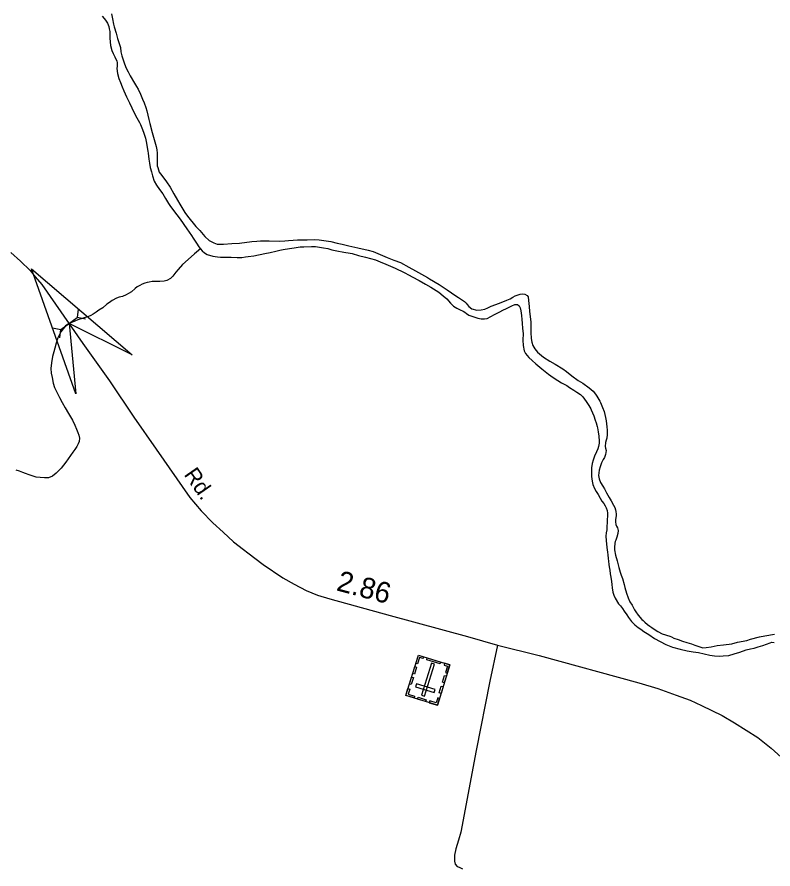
# Model space of a CAD drawing. Extents: x 2220236 to 2384410, y 720751 to 894131.
# Drawn here: x 2288886 to 2293450, y 859442 to 864584 of the extents above; entities that cross this region are included whole.
import ezdxf

# ---------------------------------------------------------------- set-up
doc = ezdxf.new("R2010")
doc.units = 0
for name, color, linetype in [('Exist Cultural Cemetery CELL', 7, 'Continuous'), ('Exist Hydrographic Creek Single Shore', 7, 'Continuous'), ('Exist Hydrographic Misc Water Feature', 7, 'Continuous'), ('Exist Road Non-System Type 51', 7, 'Continuous'), ('Exist Road Secondary Mileage Hundredths English Label', 7, 'Continuous'), ('Exist Road Secondary Structure Culvert Attributed CELL', 7, 'Continuous'), ('Exist Road Secondary Structure Culvert CELL', 7, 'Continuous'), ('Exist Road Secondary Type 51 Attributed', 7, 'Continuous'), ('Exist Road Secondary Type 51 Label', 7, 'Continuous')]:
    doc.layers.add(name, color=color, linetype=linetype)

msp = doc.modelspace()

# ---------------------------------------------------------------- linework, layer by layer
at = {"layer": 'Exist Cultural Cemetery CELL'}
for points in [[(2291424, 860430), (2291233.9, 860488.8), (2291309.1, 860732.1), (2291499.3, 860673.2)], [(2291340.8, 860722.3), (2291337.4, 860711.3), (2291316.4, 860717.8), (2291304.4, 860679.2), (2291293.8, 860682.5), (2291309.1, 860732.1)], [(2291328.6, 860490.2), (2291346.4, 860484.7), (2291406.3, 860678.4), (2291388.5, 860683.9)], [(2291441, 860679.2), (2291360, 860704.3), (2291363.3, 860715.2), (2291444.4, 860690.1)], [(2291467.7, 860682.9), (2291464.3, 860672), (2291485.3, 860665.5), (2291473.4, 860626.9), (2291484, 860623.6), (2291499.4, 860673.1)], [(2291298.6, 860659.7), (2291285.8, 860618.3), (2291274.9, 860621.7), (2291287.7, 860663)], [(2291279.1, 860596.7), (2291266.3, 860555.3), (2291255.4, 860558.7), (2291268.2, 860600.1)], [(2291478.7, 860606.4), (2291465.9, 860565), (2291455, 860568.4), (2291467.8, 860609.8)], [(2291246.6, 860530.3), (2291257.4, 860526.9), (2291247.9, 860496.1), (2291286.7, 860484.2), (2291283.4, 860473.5), (2291233.8, 860488.9)], [(2291405.2, 860507), (2291410.7, 860524.9), (2291298.2, 860559.7), (2291292.7, 860541.8)], [(2291458.8, 860542.2), (2291446, 860500.8), (2291435.1, 860504.2), (2291447.9, 860545.5)], [(2291353.3, 860451.9), (2291303.8, 860467.2), (2291307.2, 860478.1), (2291356.7, 860462.8)], [(2291436.9, 860471.3), (2291426, 860474.7), (2291416.5, 860443.9), (2291377.8, 860455.9), (2291374.5, 860445.3), (2291424, 860430)]]:
    msp.add_lwpolyline(points, close=True, dxfattribs=at)
at = {"layer": 'Exist Hydrographic Creek Single Shore'}
for points in [[(2289401.2, 864589.1), (2289413.1, 864575.7), (2289419.4, 864565.7), (2289431.5, 864545.8), (2289439.6, 864525.9), (2289443.2, 864512.1), (2289445.8, 864495.6), (2289446.7, 864456.9), (2289450.7, 864411.9), (2289458.9, 864382.2), (2289467, 864364), (2289473.4, 864352.4), (2289477.5, 864344.1), (2289489.4, 864318.3), (2289491.5, 864308.4), (2289490.1, 864288.1), (2289489.7, 864272.3), (2289492.1, 864242.1)], [(2289492.1, 864242.1), (2289500.3, 864212.4), (2289510.3, 864188.3), (2289520.3, 864162.8), (2289531.2, 864138.6), (2289547.2, 864101.6), (2289565.8, 864065.1), (2289579.3, 864035.3), (2289602.3, 863989.6), (2289625, 863947.4), (2289630.7, 863935.8), (2289643.1, 863905.1), (2289651.6, 863883.6), (2289661.7, 863851.6), (2289667.7, 863821.9), (2289672, 863795.6), (2289676.5, 863774.2), (2289678.5, 863761.7), (2289682.7, 863725.5), (2289685.5, 863700.8), (2289690.8, 863674.5), (2289697.5, 863649.7), (2289703.6, 863626), (2289714, 863592), (2289728, 863568.1), (2289746.5, 863542.1), (2289766.6, 863516.5), (2289782.7, 863488.9), (2289801.1, 863459), (2289813.6, 863440.7), (2289851.8, 863389.1), (2289870.3, 863363.4), (2289910.8, 863305.8), (2289938.8, 863264.3), (2289949.3, 863248.6), (2289969.3, 863218.7), (2289983.3, 863196.1), (2289991.6, 863187.1), (2289993.9, 863184.4)], [(2289993.9, 863184.4), (2289957.8, 863154), (2289919.4, 863119.7), (2289885.9, 863089.2), (2289859.1, 863060.3), (2289845.6, 863044.1), (2289826.4, 863019), (2289813.7, 863005.4), (2289791.5, 862993.4), (2289774, 862988.9), (2289747.7, 862987.1), (2289723.1, 862986.7), (2289701.8, 862986.4), (2289683.7, 862984.2), (2289671.8, 862982.2), (2289657.6, 862978.2), (2289641.8, 862972), (2289628.2, 862964), (2289611.9, 862955.5), (2289600.2, 862945.9), (2289576.5, 862925.1), (2289558.6, 862914.6), (2289544.6, 862906.7), (2289522.1, 862897.4), (2289503.7, 862892.2), (2289486.8, 862886.6), (2289460.9, 862872.4), (2289444, 862860.6), (2289429, 862850.1), (2289403.3, 862829.3), (2289379.7, 862813.4), (2289364, 862801.6), (2289345.8, 862791.2), (2289331.2, 862782.6), (2289318.3, 862777), (2289286.2, 862766.2), (2289253.5, 862756.3), (2289234.3, 862747.6), (2289200.1, 862733.6), (2289179.5, 862719), (2289165.8, 862701.4), (2289151, 862683), (2289142.5, 862666.8), (2289133.2, 862647.3), (2289123.3, 862615.4), (2289113.9, 862585.4), (2289107.5, 862562.6), (2289100, 862535.5), (2289094.7, 862497.2), (2289091, 862462.9), (2289091.7, 862433.3), (2289097.4, 862407), (2289103.6, 862373.1), (2289112.2, 862346.7), (2289126.1, 862319.5), (2289142.4, 862287), (2289158.5, 862256.5), (2289176.9, 862225.6), (2289197.5, 862190.1), (2289221.6, 862150.2), (2289236.1, 862120.4), (2289246, 862096.2), (2289254.2, 862076.4), (2289258.4, 862059.9), (2289263, 862041.8), (2289260.9, 862022.1), (2289256, 862008.5), (2289247.2, 861992.2), (2289235.3, 861973.5), (2289222.8, 861957.3), (2289208.3, 861936.3), (2289195.8, 861917.9), (2289181.9, 861897.5), (2289152.3, 861860.4), (2289123.4, 861830.8), (2289100.7, 861812.3), (2289076.3, 861802.9), (2289053, 861801.8), (2289026.4, 861804), (2289001.6, 861807.1), (2288977.8, 861814.2), (2288959.2, 861820.1), (2288936.4, 861828.8), (2288922.1, 861835), (2288900.6, 861842.7), (2288880.1, 861848)], [(2289993.9, 863184.4), (2290003.5, 863172.7), (2290018, 863160.9), (2290033.8, 863150.8), (2290068, 863139.5), (2290095.8, 863135.7), (2290114.2, 863133.7), (2290166, 863134.2), (2290179.8, 863134.6), (2290215.8, 863132.2), (2290243.7, 863132.6), (2290265.7, 863135.4), (2290281.8, 863137.4), (2290315.8, 863143.3), (2290381.6, 863156), (2290415.5, 863162.5), (2290449.5, 863171), (2290473.2, 863177), (2290493.3, 863181.5), (2290531.5, 863187.3), (2290559.5, 863191.6), (2290595, 863195.8), (2290617.3, 863196), (2290664.9, 863198.3), (2290689.2, 863198.8), (2290736.9, 863191.2), (2290763, 863185.8), (2290787.5, 863179.4), (2290817.5, 863172.2), (2290859.3, 863164.1), (2290897.3, 863158.4), (2290909.4, 863156.5), (2290947.5, 863144.9), (2290989.6, 863133.5), (2291049.6, 863118.2), (2291077.9, 863106.1), (2291112, 863092.3), (2291168.3, 863067.5), (2291224.5, 863041.7), (2291254.3, 863026.3), (2291272.5, 863016.1), (2291313.3, 862992.9), (2291352.9, 862970.8), (2291385.3, 862953.1), (2291433.2, 862923.2), (2291459.7, 862901.3), (2291481.6, 862882.2), (2291504, 862856.1), (2291521.3, 862839.4), (2291542.1, 862826.8), (2291562.2, 862816.6), (2291580.4, 862808.6), (2291590.5, 862802.9), (2291600.4, 862794.4), (2291614, 862784.3), (2291656.7, 862769.3), (2291668.7, 862765.8), (2291689, 862762.1), (2291708.7, 862761.7), (2291724.8, 862764), (2291746.7, 862776.6), (2291768.2, 862788.3), (2291800.1, 862805.1), (2291819.6, 862814.5), (2291840.8, 862823.9), (2291854.1, 862830.8), (2291873.3, 862841.3), (2291892.5, 862849.1), (2291907.9, 862847.7), (2291916.9, 862840.3), (2291923.9, 862827.7), (2291928.1, 862809.6), (2291931.1, 862781.7), (2291934.6, 862758), (2291936.7, 862735.6), (2291938.7, 862703.8), (2291941.3, 862674.2), (2291939.5, 862632.3), (2291942.1, 862602), (2291948.4, 862569.8), (2291956.5, 862552.5), (2291976, 862529.2), (2291996.6, 862509.7), (2292018.9, 862490.6), (2292055.3, 862460.9), (2292095.6, 862428.9), (2292123.7, 862408), (2292151.9, 862390), (2292173.9, 862375.8), (2292206, 862358.7), (2292222.2, 862348.6), (2292248.4, 862330.6), (2292266.5, 862318.8), (2292288.6, 862305.2), (2292302.7, 862291.1), (2292322.8, 862263.5), (2292339, 862239.5)], [(2292339, 862239.5), (2292351.4, 862218), (2292353.2, 862213.7), (2292367.6, 862177.3), (2292375.9, 862150.2), (2292382.1, 862133.7), (2292388.5, 862112.2), (2292390.3, 862104), (2292394.7, 862080), (2292398.8, 862053.6), (2292401.1, 862024.1), (2292401.2, 862011.9), (2292397.5, 861992.3), (2292392.9, 861976.7), (2292385.7, 861959.8), (2292372, 861933.8), (2292368.1, 861921.4), (2292364, 861909.4), (2292358.3, 861889.8), (2292354.8, 861862), (2292354.8, 861833.2), (2292355.3, 861809.5), (2292358.1, 861783.2), (2292363.5, 861761.8), (2292373.5, 861738.6), (2292383.6, 861720.4), (2292394.1, 861702.1), (2292406.1, 861679.6), (2292417.2, 861662.3), (2292428.4, 861647.9), (2292436.3, 861634), (2292442.3, 861621.4), (2292448.5, 861605.9), (2292450.8, 861590.1), (2292451, 861570.4), (2292449.3, 861550.1), (2292448.6, 861530.4), (2292447.8, 861511.4), (2292446.1, 861488.5), (2292444, 861470.5), (2292442, 861450.2), (2292442.4, 861424.6), (2292447.1, 861381.9), (2292451.1, 861353.9), (2292452.7, 861336.8), (2292455.6, 861316.1), (2292457.2, 861299), (2292460.1, 861279.3), (2292462.1, 861264.5), (2292464.3, 861244.8), (2292467.7, 861222.4), (2292470.3, 861202.6), (2292474.7, 861176.3), (2292476.9, 861158.2), (2292479.1, 861138.5), (2292483.5, 861112.2), (2292489.4, 861095), (2292497.5, 861076.8), (2292517.8, 861042.6), (2292530.3, 861029.2), (2292542.1, 861013.5), (2292552.3, 860997.6), (2292568.6, 860975.3), (2292578.7, 860959.3), (2292596.9, 860935.3), (2292615.2, 860915.9), (2292637.2, 860900), (2292653.3, 860888.2), (2292671.1, 860875.4), (2292700.9, 860856.1), (2292735.8, 860833.1), (2292769.9, 860815.3), (2292802.3, 860797.2), (2292844.3, 860780), (2292889, 860768.5), (2292932.4, 860758.4), (2292969, 860752.8), (2293000.4, 860747.2), (2293034.3, 860739.3), (2293068.3, 860732), (2293097.7, 860728.1), (2293126.5, 860726.5), (2293148.5, 860727.1), (2293184, 860730.3), (2293216.3, 860739.4), (2293250.3, 860750.2), (2293288, 860764.2), (2293313.7, 860769.5), (2293335.8, 860774), (2293361.5, 860781.7), (2293389.9, 860790.9), (2293433.9, 860807.1), (2293443.8, 860809.5), (2293457.5, 860809.2)]]:
    msp.add_lwpolyline(points, dxfattribs=at)
at = {"layer": 'Exist Hydrographic Misc Water Feature'}
for points in [[(2289456.9, 864603.6), (2289463.2, 864572.4), (2289469.4, 864540.1), (2289473.7, 864524.6), (2289484.4, 864486.6), (2289493.2, 864453.6), (2289502.7, 864424.6), (2289510.1, 864399.2), (2289513.2, 864374.5), (2289519.2, 864350.4), (2289527.2, 864325), (2289535.6, 864300.9), (2289545.9, 864274.5), (2289558.2, 864252.9), (2289570.2, 864229), (2289594.5, 864184.9), (2289607.2, 864164.3), (2289617, 864147.7), (2289631.2, 864117.9), (2289644.3, 864087.1), (2289653.7, 864065.6), (2289663.3, 864038.5), (2289670.1, 864017.7), (2289682.8, 863965.9), (2289688.8, 863940.2), (2289701.5, 863885.8), (2289713.7, 863843.9), (2289726.3, 863802.6), (2289730.5, 863781.9), (2289732.3, 863762.2), (2289732.7, 863717.9), (2289733, 863686.1), (2289735.4, 863674.5), (2289743.4, 863648.1), (2289759.7, 863626.5), (2289788.1, 863588.8), (2289810.4, 863557.2), (2289832.5, 863517.4), (2289855, 863477.6), (2289869.3, 863453.6), (2289887.3, 863423.7), (2289899.7, 863403.8), (2289916, 863382.2), (2289966.5, 863318.8), (2289990.6, 863294.3), (2290021, 863258.6), (2290047.1, 863235.1), (2290075, 863219.8), (2290095.5, 863213.4), (2290133.5, 863213.6), (2290183.1, 863216.5), (2290229.1, 863218.9), (2290303.1, 863229.8), (2290333.3, 863231.4), (2290355.3, 863232), (2290408.8, 863232.5), (2290472.7, 863231.2), (2290502.9, 863232.8), (2290525, 863235.7), (2290552.9, 863237.7), (2290578.8, 863239.5), (2290612.9, 863238.1), (2290636.9, 863238.3), (2290680.9, 863240.6), (2290711, 863239.3), (2290738.8, 863235.5), (2290781, 863228), (2290818.8, 863218.1), (2290848.9, 863212.5), (2290889.3, 863202.8), (2290943.2, 863190.9), (2291005.2, 863177.5), (2291037.2, 863167.6), (2291065.5, 863156.5), (2291121.7, 863132.4), (2291161.7, 863116.8), (2291202.1, 863101.2), (2291252.4, 863073.9), (2291292.3, 863052.4), (2291364.5, 863010.9), (2291376.5, 863003.1)], [(2291376.5, 863003.1), (2291434.8, 862969.1), (2291483, 862936.3), (2291509.3, 862920), (2291523.1, 862909.9), (2291551.6, 862890.6), (2291587.8, 862866.9), (2291597.8, 862856.8), (2291603.9, 862849.2), (2291614.1, 862836.8), (2291632.2, 862823.3), (2291662.2, 862815.1), (2291688.5, 862816.2), (2291710.2, 862820), (2291728.1, 862827.9), (2291748, 862838), (2291798.9, 862857.6), (2291843.5, 862875.3), (2291863.7, 862883.1), (2291879.6, 862892), (2291893.2, 862899.9), (2291911.4, 862907.7), (2291924.6, 862910.7), (2291939.7, 862912), (2291951.2, 862910.2), (2291965.4, 862902.3), (2291971.2, 862894), (2291973.7, 862872.6), (2291977.9, 862836.5), (2291980.2, 862806.2), (2291984.5, 862776.6), (2291988.7, 862742.7), (2291988.8, 862716.5), (2291987.4, 862680.5), (2291989.6, 862642.7), (2291995, 862620.6), (2292001.2, 862600.8), (2292011.6, 862580.9), (2292028.2, 862560.9), (2292064.7, 862531.3), (2292102.9, 862507.5), (2292134.9, 862488.1), (2292181.2, 862459.9), (2292203.5, 862444.1), (2292235.8, 862418.8), (2292273.9, 862389.1), (2292302.1, 862373.1), (2292339.9, 862345.1), (2292364.4, 862325.9), (2292378.1, 862307.6), (2292386.8, 862295.9), (2292404.8, 862264.4), (2292408.9, 862256.1), (2292421.1, 862226.3), (2292430.4, 862203.2), (2292435.6, 862184.1), (2292439.8, 862165.9), (2292443.7, 862146.2), (2292446.2, 862110), (2292448.4, 862090.3), (2292448.5, 862064.1), (2292447.1, 862042.1), (2292443.5, 862029.1), (2292439, 862016.1), (2292437.2, 861990.5), (2292439.2, 861980.6), (2292442.2, 861966.8), (2292439.8, 861942.9), (2292433.8, 861926), (2292425.4, 861913), (2292414.5, 861892.6), (2292406.7, 861869.1), (2292400.7, 861847.9), (2292397.1, 861815.9), (2292401, 861796.1), (2292409.4, 861774), (2292423.7, 861752.3), (2292433.5, 861736.4), (2292445.8, 861712.5), (2292454, 861698.3), (2292461.9, 861682.7), (2292472.3, 861662.8), (2292486.9, 861636.9), (2292494.8, 861623), (2292498.7, 861608.8), (2292500.8, 861598.9), (2292503.1, 861582.4), (2292503.2, 861572.6), (2292499.5, 861550.7), (2292498.6, 861537.6), (2292501.8, 861521.1), (2292505.6, 861511.2), (2292511.9, 861501.2), (2292515.8, 861484.8), (2292514.2, 861466.8), (2292508.4, 861444.6), (2292500.5, 861426.7)], [(2292500.5, 861426.7), (2292496.8, 861418.6), (2292494.6, 861408.8), (2292493, 861380.9), (2292493.1, 861367.2), (2292499.3, 861336.5), (2292509.7, 861301.2), (2292515.8, 861277.1), (2292520, 861260.6), (2292528.3, 861233.6), (2292534.2, 861215.4), (2292540.7, 861195.6), (2292551, 861157.7), (2292555.2, 861139.5), (2292566, 861106.5), (2292575.6, 861077.5), (2292586.6, 861054.3), (2292599.9, 861033.7), (2292606.3, 861022), (2292614.1, 861006.1), (2292622.4, 860993.8), (2292636.4, 860973.9), (2292658.8, 860947.8), (2292666.9, 860940.4), (2292676.8, 860930.4), (2292692, 860917.6), (2292707.2, 860906.8), (2292718.5, 860898.4), (2292739.5, 860884.8), (2292755.7, 860874.6), (2292781.3, 860861.6), (2292827.6, 860845.9), (2292837.7, 860841.8), (2292851.7, 860835.6), (2292877.7, 860826.2), (2292903.7, 860816.4), (2292929.8, 860808.7), (2292957.8, 860800.6), (2292978, 860792.9), (2293008, 860781.5), (2293026.2, 860777.2), (2293046.3, 860777.4), (2293076.2, 860781.7), (2293113.8, 860790.1), (2293151.9, 860794.9), (2293201.9, 860801.4), (2293235.5, 860809.5), (2293291.5, 860821.5), (2293313.6, 860828.6), (2293369.4, 860842.8), (2293401.3, 860848.7), (2293459.2, 860859)]]:
    msp.add_lwpolyline(points, dxfattribs=at)
at = {"layer": 'Exist Road Non-System Type 51'}
msp.add_lwpolyline([(2291787.2, 860792.9), (2291741.3, 860574.7), (2291659.2, 860156.1), (2291566, 859663.3), (2291552.4, 859615.2), (2291534.9, 859563), (2291527.3, 859525), (2291527.6, 859489), (2291531.8, 859471.1), (2291543.9, 859457.2), (2291555.8, 859453.4), (2291576, 859441.6)], dxfattribs=at)
at = {"layer": 'Exist Road Secondary Structure Culvert Attributed CELL'}
msp.add_lwpolyline([(2289240.9, 862309.2), (2288973.3, 863063.1), (2289582, 862544), (2289200.1, 862733.6)], close=True, dxfattribs=at)
at = {"layer": 'Exist Road Secondary Structure Culvert CELL'}
for p, q in [((2289255.5, 862819.6), (2289249, 862769.3)), ((2289151.3, 862698), (2289249, 862769.3)), ((2289298.9, 862760.1), (2289249, 862769.3)), ((2289101.4, 862707.2), (2289151.3, 862698)), ((2289144.8, 862647.6), (2289151.3, 862698))]:
    msp.add_line(p, q, dxfattribs=at)
at = {"layer": 'Exist Road Secondary Type 51 Attributed'}
msp.add_lwpolyline([(2288848.2, 863162.3), (2288906.7, 863110.9), (2288965.3, 863053.5), (2288995.5, 863015.7), (2289035.9, 862970.3), (2289283.3, 862612.6), (2289445.1, 862388.3), (2289591.3, 862167.7), (2289727.1, 861975.2), (2289929.6, 861683), (2289998.3, 861603.8), (2290069, 861530.6), (2290130.3, 861473.8), (2290193.3, 861416.7), (2290254.3, 861369.4), (2290279.9, 861349.7), (2290371.3, 861279.4), (2290491.6, 861199.2), (2290560.2, 861160.7), (2290631.1, 861123.3), (2290700.7, 861094.6), (2290775, 861071.2), (2290927.3, 861030.7), (2291139.9, 860970.9), (2291606.7, 860845.2), (2291787.2, 860792.9), (2292037.6, 860729.3), (2292641.1, 860564.1), (2292755.2, 860530.6), (2292865.6, 860491.1), (2292949.8, 860460), (2293018.1, 860428.6), (2293142.6, 860367.8), (2293217.1, 860324.5), (2293357.8, 860236), (2293439, 860170.3), (2293539.3, 860079.8)], dxfattribs=at)

# ---------------------------------------------------------------- texts
at = {"layer": 'Exist Road Secondary Mileage Hundredths English Label'}
msp.add_text('2.86', height=125, rotation=345.1077, dxfattribs=at).set_placement((2290809.1, 861124.2))
at = {"layer": 'Exist Road Secondary Type 51 Label'}
msp.add_text('Rd.', height=95, rotation=304.7225, dxfattribs=at).set_placement((2289890.9, 861822.3))

doc.saveas('drawing.dxf')
